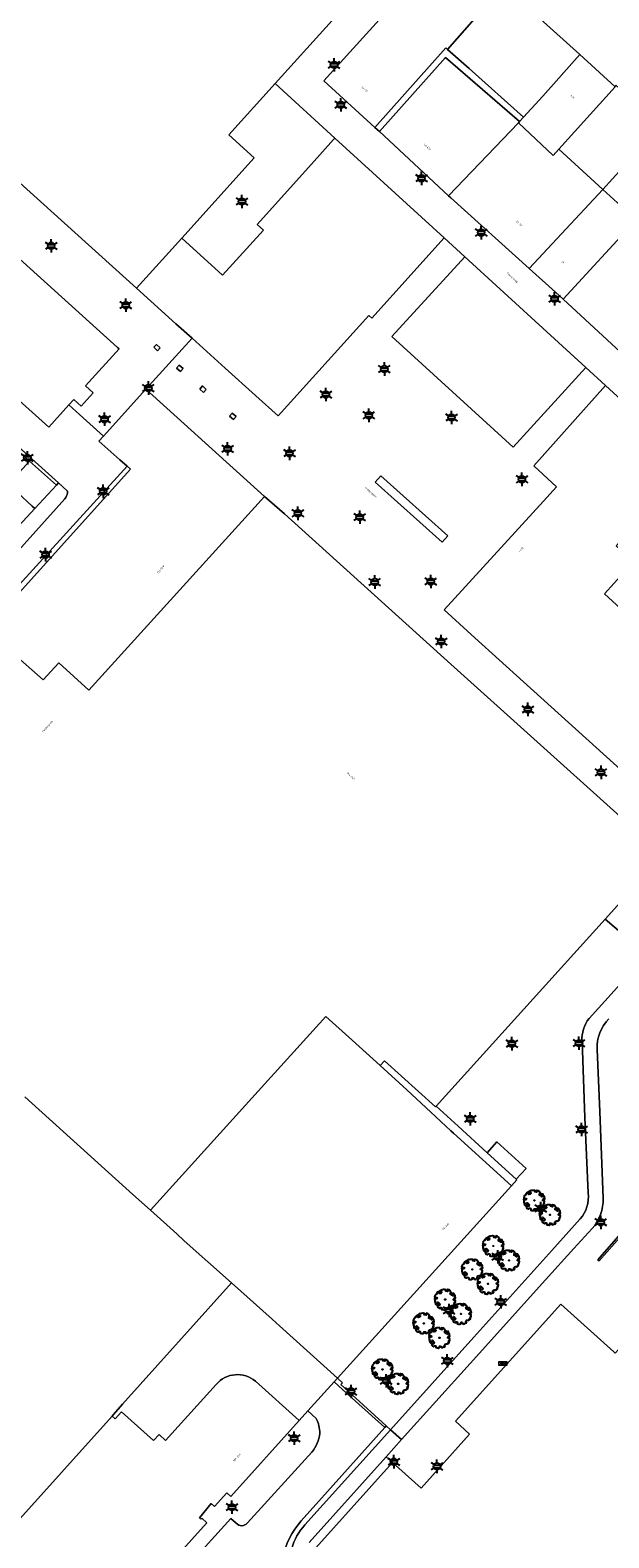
# Model space of a CAD drawing. Extents: x 105780 to 185197, y 477999 to 525027.
# Tile 394 of 562: x 107737 to 107845, y 479484 to 479766. Entities that reach past the tile are written whole.
import ezdxf
from ezdxf.enums import TextEntityAlignment as Align

# ---------------------------------------------------------------- set-up
doc = ezdxf.new("R2010")
doc.units = 0
for name, color, linetype, lineweight in [('B-GV-GR-BOOM-S', 252, 'Continuous', 25), ('B-RO-IE-MEUBILAIR_WEGMEUBILAIR-S', 252, 'Continuous', 25), ('B-RO-IE-TERREINAFSCHEIDING_KUNSTMATIG_SCHUTTING-G', 252, 'IE-TERREINAFSCHEIDING-KUNSTMATIG-DICHT', 18), ('B-XX-KG-KADASTRAAL_BEBOUWING-G', 252, 'Continuous', 20), ('B1-WE-OG-BEBOUWING-T18', 7, 'Continuous', 18), ('B1-WE-OG-TERREIN_ERF-GV', 252, 'Continuous', 18), ('B1-WE-OG-TOPOGRAFIE-T18', 10, 'Continuous', 18), ('B1-WE-VH-VERHARDING_ASFALT-GV', 252, 'Continuous', 18), ('B1-WE-VH-VERHARDING_BETON-GV', 252, 'Continuous', 18), ('B1-WE-VH-VERHARDING_BETONSTRAATSTEEN-GV', 252, 'Continuous', 18), ('B1-WE-VH-VERHARDING_OPEN-GV', 252, 'Continuous', 18), ('B1-WE-VH-VERHARDING_SIERBESTRATING-GV', 252, 'Continuous', 18), ('B1-WE-VH-VERHARDING_STRAATBAKSTEEN-GV', 252, 'Continuous', 18), ('Default', 7, 'Continuous', 0)]:
    doc.layers.add(name, color=color, linetype=linetype, lineweight=lineweight)
doc.styles.add('NLCS-ISO', font='NLCS-ISO.ttf')
doc.styles.add('NLCS-ISO-M200-T18', font='NLCS-ISO.ttf', dxfattribs={"height": 0.36})
doc.linetypes.add('IE-TERREINAFSCHEIDING-KUNSTMATIG-DICHT', pattern='A,8,-1,[82,NLCS.SHX,S=0.75,R=90,X=0,Y=0],-1', length=10)

# ---------------------------------------------------------------- blocks, each defined once
blk = doc.blocks.new('B-SIE-WEG_LICHTMAST-SO')
at = {"ltscale": 0.1}
for p, q in [((-1.1, 0.63), (-2.19, 1.27)), ((0, 1.27), (0, 2.53)), ((1.1, 0.63), (2.19, 1.27)), ((-1.1, -0.63), (-2.19, -1.27)), ((0, -1.27), (0, -2.53)), ((1.1, -0.63), (2.19, -1.27))]:
    blk.add_line(p, q, dxfattribs=at)
at = {"flags": 128}
for points in [[(-1.16, 0.5), (1.16, 0.5)], [(-1.16, -0.5), (1.16, -0.5)]]:
    blk.add_lwpolyline(points, dxfattribs=at)
at = {"ltscale": 0.1}
blk.add_circle((0, 0), 1.27, dxfattribs=at)
at = {"style": 'NLCS-ISO'}
blk.add_attdef('TYPE', text='', height=1.8, dxfattribs=at).set_placement((0, 2.53), align=Align.BOTTOM_CENTER)
blk = doc.blocks.new('B-SGR-BOOM_06')
at = {"linetype": 'Continuous', "flags": 128}
blk.add_lwpolyline([(1.08, 1.41), (1.01, 1.58), (0.88, 1.63), (0.78, 1.81), (0.51, 1.88), (0.34, 1.81), (0.44, 1.71), (0.43, 1.52), (0.09, 1.59), (0.14, 1.73), (0.07, 1.88), (-0.06, 1.84), (-0.19, 1.88), (-0.46, 1.86), (-0.6, 1.79), (-0.78, 1.83), (-1.02, 1.64), (-0.85, 1.56), (-0.8, 1.46), (-0.63, 1.37), (-0.8, 1.16), (-1.02, 1.11), (-1.17, 1.24), (-1.05, 1.29), (-1.15, 1.54), (-1.45, 1.37), (-1.6, 1.21), (-1.52, 1.14), (-1.6, 1.01), (-1.77, 0.94), (-1.89, 0.82), (-2, 0.49), (-1.55, 0.37), (-1.48, 0.22), (-1.6, 0.12), (-1.8, 0.12), (-1.84, 0.22), (-2.04, 0.15), (-1.9, -0.07), (-1.97, -0.15), (-1.89, -0.22), (-1.95, -0.4), (-1.81, -0.47), (-1.89, -0.62), (-1.77, -0.64), (-1.72, -0.68), (-1.85, -0.84), (-1.57, -1.07), (-1.47, -0.97), (-1.38, -0.79), (-1.45, -0.7), (-1.37, -0.47), (-1.25, -0.54), (-1.12, -0.7), (-1, -0.8), (-1.12, -1.12), (-1.37, -1.17), (-1.47, -1.36), (-1.33, -1.51), (-1.13, -1.56), (-1.11, -1.61), (-1.08, -1.66), (-0.93, -1.49), (-0.73, -1.49), (-0.63, -1.56), (-0.68, -1.71), (-0.68, -1.84), (-0.46, -1.89), (-0.24, -1.88), (-0.19, -1.98), (-0.09, -1.86), (0.04, -1.79), (-0.02, -1.6), (0.11, -1.56), (0.31, -1.61), (0.34, -1.84), (0.46, -1.83), (0.58, -1.89), (0.83, -1.69), (0.95, -1.74), (0.93, -1.66), (1.06, -1.59), (0.96, -1.49), (0.85, -1.46), (1.03, -1.29), (1.05, -1.19), (1.26, -1.14), (1.42, -1.22), (1.51, -1.12), (1.51, -1.05), (1.65, -1.05), (1.65, -0.95), (1.78, -0.91), (1.78, -0.82), (1.63, -0.82), (1.82, -0.64), (1.7, -0.57), (1.85, -0.62), (1.9, -0.5), (1.82, -0.37), (1.93, -0.18), (1.87, -0.1), (1.7, -0.1), (1.5, 0.03), (1.63, 0.12), (1.75, 0.34), (1.82, 0.24), (1.95, 0.29), (1.87, 0.57), (1.88, 0.75), (1.8, 0.79), (1.67, 1.06), (1.53, 1.21), (1.35, 1.04), (1.47, 0.97), (1.57, 0.72), (1.41, 0.69), (1.33, 0.85), (1.2, 0.82), (1.06, 0.92), (0.9, 1.01), (0.98, 1.07), (0.93, 1.17), (1.01, 1.27), (1.15, 1.22), (1.26, 1.29)], close=True, dxfattribs=at)
blk.add_circle((0, 0), 0.06)
at = {"style": 'NLCS-ISO'}
blk.add_attdef('SOORT', text='', height=0.3, dxfattribs=at).set_placement((0, -0.36), align=Align.TOP_CENTER)
blk = doc.blocks.new('N-SKL-ET_OV_PUTKAST-SO')
at = {"ltscale": 0.5}
for points in [[(0, 0.375), (-0.375, 0), (0, -0.375)], [(0, 0.375), (-0.375, 0), (0, -0.375)], [(0.75, 0.375), (0.375, 0), (0.75, -0.375)], [(0.75, 0.375), (0.375, 0), (0.75, -0.375)]]:
    blk.add_hatch(color=256, dxfattribs=at).paths.add_polyline_path(points)
for p, q in [((-0.75, 0.375), (0, -0.375)), ((0, 0.375), (-0.75, -0.375)), ((0, 0.375), (0.75, -0.375)), ((0.75, 0.375), (0, -0.375))]:
    blk.add_line(p, q, dxfattribs=at)
at = {"ltscale": 0.5, "flags": 128}
for points in [[(-0.75, 0.375), (0, 0.375), (0, -0.375), (-0.75, -0.375)], [(0, 0.375), (0.75, 0.375), (0.75, -0.375), (0, -0.375)]]:
    blk.add_lwpolyline(points, close=True, dxfattribs=at)

msp = doc.modelspace()

# ---------------------------------------------------------------- linework, layer by layer
at = {"layer": 'B-RO-IE-TERREINAFSCHEIDING_KUNSTMATIG_SCHUTTING-G', "flags": 128}
msp.add_lwpolyline([(107847.614, 479540.588), (107847.345, 479540.797), (107843.025, 479535.909), (107843.258, 479535.69)], close=True, dxfattribs=at)
at = {"layer": 'B-XX-KG-KADASTRAAL_BEBOUWING-G', "flags": 128}
for points in [[(107811.019, 479787.938), (107783.395, 479812.869), (107779.45, 479808.498), (107760.032, 479826.024), (107763.96, 479830.377), (107752.952, 479840.312), (107748.96, 479835.92), (107739.323, 479825.318), (107695.137, 479776.707), (107693.482, 479774.902), (107756.527, 479717.999), (107765.011, 479727.354), (107778.613, 479742.423), (107773.832, 479746.738), (107782.513, 479756.356)], [(107824.775, 479775.207), (107825.178, 479775.653), (107816.071, 479783.872), (107791.69, 479756.856), (107801.213, 479748.099), (107814.56, 479763.03), (107814.871, 479762.752), (107819.865, 479768.432), (107819.268, 479768.981)], [(107828.131, 479749.007), (107828.334, 479749.22), (107814.455, 479761.235), (107802.072, 479747.381), (107815.053, 479735.306)], [(107846.265, 479755.711), (107839.683, 479761.801), (107832.703, 479753.971), (107829.108, 479750.042), (107828.334, 479749.22), (107828.131, 479749.007), (107834.644, 479742.854), (107835.713, 479744.037)], [(107854.855, 479748.52), (107846.506, 479755.978), (107846.429, 479756.046), (107846.265, 479755.711), (107835.713, 479744.037), (107844.006, 479736.485)], [(107844.006, 479736.485), (107835.713, 479744.037), (107834.644, 479742.854), (107828.131, 479749.007), (107815.053, 479735.306), (107815.485, 479734.916), (107830.154, 479721.694)], [(107763.913, 479711.345), (107766.944, 479708.615), (107773.137, 479703.037), (107778.827, 479697.912), (107778.937, 479697.813), (107783.105, 479694.059), (107800.084, 479712.909), (107800.69, 479712.356), (107814.194, 479727.42), (107793.73, 479746.111), (107793.498, 479745.854), (107789.358, 479741.267), (107779.159, 479729.969), (107780.341, 479728.902), (107772.689, 479720.424), (107765.011, 479727.354), (107756.527, 479717.999)], [(107860.375, 479744.85), (107860.223, 479744.868), (107859.694, 479746.618), (107858.604, 479746.215), (107858.356, 479747.408), (107856.931, 479747.369), (107855.517, 479748.409), (107855.31, 479748.113), (107854.855, 479748.52), (107844.006, 479736.485), (107848.791, 479732.127)], [(107881.625, 479725.491), (107881.854, 479725.744), (107872.041, 479733.199), (107871.825, 479732.989), (107869.804, 479734.909), (107868.603, 479735.866), (107869.437, 479736.8), (107860.988, 479744.779), (107860.375, 479744.85), (107848.791, 479732.127), (107850.246, 479730.801), (107836.543, 479715.959), (107856.379, 479697.646), (107863.082, 479704.972)], [(107848.791, 479732.127), (107844.006, 479736.485), (107830.154, 479721.694), (107835.074, 479717.275), (107836.543, 479715.959), (107850.246, 479730.801)], [(107818.084, 479723.867), (107804.41, 479708.961), (107827.152, 479688.205), (107840.763, 479703.153)], [(107736.992, 479677.166), (107734.314, 479679.656), (107734.612, 479680.214), (107734.638, 479681.06), (107734.319, 479681.628), (107733.616, 479682.103), (107733.339, 479682.17), (107736.465, 479685.594), (107696.264, 479721.676), (107695.251, 479720.568), (107694.518, 479721.214), (107689.355, 479715.47), (107686.086, 479713.881), (107685.983, 479713.981), (107677.06, 479704.026), (107723.911, 479662.099), (107737.469, 479676.722)], [(107760.256, 479707.472), (107759.757, 479706.918), (107760.487, 479706.257), (107760.979, 479706.821)], [(107764.551, 479703.587), (107764.065, 479703.019), (107764.781, 479702.371), (107765.284, 479702.939)], [(107780.508, 479678.961), (107758.305, 479699.084), (107750.319, 479690.272), (107749.488, 479689.355), (107753.423, 479685.839), (107754.755, 479684.649), (107755.403, 479684.07), (107728.258, 479654.019), (107739.028, 479644.568), (107741.945, 479647.787), (107747.606, 479642.657)], [(107768.882, 479699.679), (107768.392, 479699.103), (107769.11, 479698.453), (107769.615, 479699.018)], [(107844.505, 479699.734), (107831.012, 479684.681), (107835.297, 479680.771), (107832.845, 479678.085), (107814.233, 479657.692), (107819.998, 479652.489), (107829.108, 479644.254), (107851.179, 479624.302), (107859.685, 479616.613), (107870.182, 479628.213), (107874.57, 479633.061), (107864.784, 479641.908), (107844.266, 479660.725), (107849.755, 479666.734), (107846.483, 479669.723), (107860.528, 479685.1)], [(107775.241, 479693.942), (107774.483, 479694.609), (107773.988, 479694.039), (107774.726, 479693.371)], [(107765.493, 479539.48), (107774.369, 479531.602), (107782.002, 479524.745), (107783.335, 479523.543), (107794.243, 479513.704), (107826.843, 479549.784), (107815.968, 479559.608), (107815.468, 479560.06), (107811.71, 479563.568), (107807.207, 479567.773), (107802.215, 479572.287), (107796.955, 479577.044), (107792.046, 479581.483), (107782.392, 479570.873), (107781.722, 479570.13), (107759.132, 479545.212), (107764.081, 479540.753)]]:
    msp.add_lwpolyline(points, close=True, dxfattribs=at)
for points in [[(107694.182, 479733.169), (107740.126, 479691.96), (107743.855, 479696.117), (107744.756, 479697.122), (107746.129, 479695.89), (107746.135, 479695.885), (107748.387, 479698.375), (107746.942, 479699.671), (107753.254, 479706.65), (107753.002, 479706.877), (107699.175, 479755.468)], [(107735.597, 479566.458), (107755.855, 479548.164), (107759.132, 479545.212), (107781.722, 479570.13), (107782.392, 479570.873), (107792.046, 479581.483), (107796.955, 479577.044), (107802.215, 479572.287), (107803.043, 479573.203), (107812.604, 479564.557), (107812.716, 479564.681), (107844.428, 479599.749), (107855.255, 479611.722), (107846.61, 479619.515), (107815.496, 479647.508), (107784.286, 479675.712), (107780.508, 479678.961), (107747.606, 479642.657), (107741.945, 479647.787), (107739.028, 479644.568), (107728.258, 479654.019)], [(107732.978, 479485.484), (107751.956, 479506.62), (107752.204, 479506.896), (107753.913, 479508.815), (107774.369, 479531.602), (107765.493, 479539.48), (107764.081, 479540.753), (107759.132, 479545.212), (107755.855, 479548.164), (107735.597, 479566.458)], [(107846.044, 479518.646), (107836.1, 479527.576), (107816.339, 479505.631), (107818.991, 479503.206), (107809.903, 479493.071), (107804.553, 479497.904), (107789.569, 479481.268)], [(107751.956, 479506.62), (107732.978, 479485.484), (107719.322, 479470.28), (107719.77, 479469.876), (107718.967, 479468.985), (107722.89, 479465.451), (107721.384, 479463.779), (107736.726, 479449.957), (107769.737, 479486.6), (107768.764, 479487.477), (107768.603, 479487.299), (107768.351, 479487.527), (107770.555, 479490.198), (107771.187, 479489.629), (107773.496, 479492.192), (107774.202, 479491.556), (107787.019, 479505.784), (107778.862, 479513.133)], [(107771.484, 479512.538), (107761.986, 479502.029), (107760.781, 479503.158), (107759.723, 479502.004), (107753.713, 479507.419), (107752.528, 479506.105), (107751.956, 479506.62)]]:
    msp.add_lwpolyline(points, dxfattribs=at)
msp.add_lwpolyline([(107778.862, 479513.133, 0.4124489), (107771.484, 479512.538)], format="xyb", dxfattribs=at)
at = {"layer": 'B1-WE-OG-TERREIN_ERF-GV', "flags": 128}
for points in [[(107839.683, 479761.801), (107824.775, 479775.207), (107819.268, 479768.981), (107819.865, 479768.432), (107814.871, 479762.752), (107818.907, 479759.149), (107829.108, 479750.042), (107832.703, 479753.971)], [(107814.455, 479761.235), (107828.334, 479749.22), (107829.108, 479750.042), (107818.907, 479759.149), (107814.871, 479762.752), (107814.56, 479763.03), (107801.213, 479748.099), (107802.072, 479747.381)], [(107736.465, 479685.594), (107733.339, 479682.17), (107733.616, 479682.103), (107734.319, 479681.628), (107734.638, 479681.06), (107734.612, 479680.214), (107734.314, 479679.656), (107736.992, 479677.166), (107737.469, 479676.722), (107741.537, 479681.109)]]:
    msp.add_lwpolyline(points, close=True, dxfattribs=at)
for points in [[(107774.369, 479531.602), (107753.913, 479508.815), (107752.204, 479506.896), (107751.956, 479506.62), (107752.528, 479506.105), (107753.713, 479507.419), (107759.723, 479502.004), (107760.781, 479503.158), (107761.986, 479502.029), (107771.484, 479512.538)], [(107778.862, 479513.133), (107787.019, 479505.784), (107788.643, 479507.564), (107793.597, 479512.995), (107794.243, 479513.704), (107783.335, 479523.543), (107782.002, 479524.745), (107774.369, 479531.602)]]:
    msp.add_lwpolyline(points, dxfattribs=at)
at = {"layer": 'B1-WE-OG-TERREIN_ERF-GV'}
msp.add_lwpolyline([(107771.484, 479512.538, -0.4124489), (107778.862, 479513.133)], format="xyb", dxfattribs=at)
at = {"layer": 'B1-WE-VH-VERHARDING_ASFALT-GV', "flags": 128}
for points in [[(107787.383, 479486.949), (107790.751, 479490.681), (107803.098, 479504.452), (107795.154, 479511.595)], [(107795.154, 479511.595), (107793.597, 479512.995), (107788.643, 479507.564), (107790.239, 479506.129)], [(107789.413, 479499.856), (107777.336, 479486.579)], [(107775.227, 479486.523), (107774.236, 479487.42), (107741.68, 479451.477), (107739.666, 479449.267)]]:
    msp.add_lwpolyline(points, dxfattribs=at)
at = {"layer": 'B1-WE-VH-VERHARDING_ASFALT-GV'}
for points in [[(107790.239, 479506.129, -0.1249648), (107790.89, 479503.367)], [(107790.89, 479503.367, -0.1540274), (107789.413, 479499.856)], [(107777.336, 479486.579, -0.4627671), (107775.227, 479486.523)], [(107783.927, 479480.011, -0.1276254), (107787.383, 479486.949)]]:
    msp.add_lwpolyline(points, format="xyb", dxfattribs=at)
at = {"layer": 'B1-WE-VH-VERHARDING_BETON-GV', "flags": 128}
msp.add_lwpolyline([(107794.243, 479513.704), (107793.597, 479512.995), (107795.154, 479511.595), (107803.098, 479504.452), (107803.355, 479504.759), (107794.868, 479512.498), (107795.186, 479512.851)], close=True, dxfattribs=at)
at = {"layer": 'B1-WE-VH-VERHARDING_BETONSTRAATSTEEN-GV', "flags": 128}
for points in [[(107811.019, 479787.938), (107782.513, 479756.356), (107793.73, 479746.111), (107814.194, 479727.42), (107818.084, 479723.867), (107840.763, 479703.153), (107844.505, 479699.734), (107860.528, 479685.1)], [(107856.379, 479697.646), (107836.543, 479715.959), (107835.074, 479717.275), (107830.154, 479721.694), (107815.485, 479734.916), (107815.053, 479735.306), (107802.072, 479747.381), (107801.213, 479748.099), (107791.69, 479756.856), (107816.071, 479783.872)], [(107733.255, 479661.023), (107754.755, 479684.649), (107753.423, 479685.839), (107749.488, 479689.355), (107750.319, 479690.272), (107745.23, 479694.884), (107743.855, 479696.117), (107740.126, 479691.96), (107694.182, 479733.169)], [(107695.944, 479722.82), (107741.902, 479681.504), (107743.596, 479679.986), (107743.615, 479679.661), (107743.542, 479679.349), (107743.393, 479679.105), (107743.303, 479678.774), (107743.101, 479678.51), (107729.984, 479663.944)], [(107849.755, 479666.734), (107844.266, 479660.725), (107864.784, 479641.908)]]:
    msp.add_lwpolyline(points, dxfattribs=at)
for points in [[(107793.73, 479746.111), (107782.513, 479756.356), (107773.832, 479746.738), (107778.613, 479742.423), (107765.011, 479727.354), (107772.689, 479720.424), (107780.341, 479728.902), (107779.159, 479729.969), (107789.358, 479741.267), (107793.498, 479745.854)], [(107694.518, 479721.214), (107695.251, 479720.568), (107696.264, 479721.676), (107736.465, 479685.594), (107741.537, 479681.109), (107741.902, 479681.504), (107695.944, 479722.82)], [(107755.403, 479684.07), (107754.755, 479684.649), (107733.255, 479661.023), (107724.225, 479651.1), (107725.043, 479650.461), (107728.258, 479654.019)], [(107741.902, 479681.504), (107741.537, 479681.109), (107737.469, 479676.722), (107723.911, 479662.099), (107725.985, 479659.84), (107726.491, 479660.176), (107727.008, 479660.64), (107729.984, 479663.944), (107743.101, 479678.51), (107743.303, 479678.774), (107743.393, 479679.105), (107743.542, 479679.349), (107743.615, 479679.661), (107743.596, 479679.986)]]:
    msp.add_lwpolyline(points, close=True, dxfattribs=at)
at = {"layer": 'B1-WE-VH-VERHARDING_OPEN-GV', "flags": 128}
msp.add_lwpolyline([(107827.731, 479550.988), (107829.598, 479553.035), (107824.124, 479558.028), (107822.276, 479555.963)], close=True, dxfattribs=at)
at = {"layer": 'B1-WE-VH-VERHARDING_SIERBESTRATING-GV', "flags": 128}
msp.add_lwpolyline([(107802.33, 479682.853), (107801.263, 479681.66), (107813.876, 479670.384), (107814.942, 479671.577)], close=True, dxfattribs=at)
at = {"layer": 'B1-WE-VH-VERHARDING_STRAATBAKSTEEN-GV', "flags": 128}
for points in [[(107693.482, 479774.902), (107692.069, 479773.332), (107683.869, 479765.808), (107690.49, 479766.214), (107698.968, 479758.6), (107699.175, 479755.468), (107753.002, 479706.877), (107753.254, 479706.65), (107746.942, 479699.671), (107748.387, 479698.375), (107746.135, 479695.885), (107746.129, 479695.89), (107744.756, 479697.122), (107743.855, 479696.117), (107745.23, 479694.884), (107750.319, 479690.272), (107758.305, 479699.084), (107766.944, 479708.615), (107763.913, 479711.345), (107756.527, 479717.999)], [(107760.256, 479707.472), (107760.979, 479706.821), (107760.487, 479706.257), (107759.757, 479706.918)], [(107764.551, 479703.587), (107765.284, 479702.939), (107764.781, 479702.371), (107764.065, 479703.019)], [(107768.882, 479699.679), (107769.615, 479699.018), (107769.11, 479698.453), (107768.392, 479699.103)], [(107775.241, 479693.942), (107774.726, 479693.371), (107773.988, 479694.039), (107774.483, 479694.609)], [(107813.876, 479670.384), (107801.263, 479681.66), (107802.33, 479682.853), (107814.942, 479671.577)], [(107822.276, 479555.963), (107816.821, 479560.938), (107812.716, 479564.681), (107812.604, 479564.557), (107803.043, 479573.203), (107802.215, 479572.287), (107807.207, 479567.773), (107811.71, 479563.568), (107815.468, 479560.06), (107815.968, 479559.608), (107826.843, 479549.784), (107827.846, 479550.883), (107827.731, 479550.988)], [(107847.614, 479540.588), (107843.258, 479535.69), (107843.025, 479535.909), (107847.345, 479540.797)]]:
    msp.add_lwpolyline(points, close=True, dxfattribs=at)
for points in [[(107824.775, 479775.207), (107839.683, 479761.801), (107846.265, 479755.711)], [(107851.179, 479624.302), (107829.108, 479644.254), (107819.998, 479652.489), (107814.233, 479657.692), (107832.845, 479678.085), (107835.297, 479680.771), (107831.012, 479684.681), (107844.505, 479699.734), (107840.763, 479703.153), (107827.152, 479688.205), (107804.41, 479708.961), (107818.084, 479723.867), (107814.194, 479727.42), (107800.69, 479712.356), (107800.084, 479712.909), (107783.105, 479694.059), (107778.937, 479697.813), (107778.827, 479697.912), (107773.137, 479703.037), (107766.944, 479708.615), (107758.305, 479699.084), (107780.508, 479678.961), (107784.286, 479675.712), (107815.496, 479647.508), (107846.61, 479619.515)], [(107867.123, 479614.861), (107875.18, 479623.725), (107870.182, 479628.213), (107859.685, 479616.613), (107855.255, 479611.722), (107844.428, 479599.749), (107849.454, 479595.422), (107852.139, 479593.022), (107867.906, 479610.375)], [(107852.139, 479593.022), (107849.454, 479595.422), (107844.428, 479599.749), (107812.716, 479564.681), (107816.821, 479560.938), (107822.276, 479555.963), (107824.124, 479558.028), (107829.598, 479553.035), (107827.731, 479550.988), (107827.846, 479550.883), (107826.843, 479549.784), (107794.243, 479513.704), (107795.186, 479512.851), (107794.868, 479512.498), (107803.355, 479504.759), (107804.168, 479504.018), (107819.78, 479521.426), (107834.382, 479537.62), (107839.727, 479543.56)], [(107854.234, 479591.194), (107852.139, 479593.022), (107846.078, 479586.323), (107841.393, 479581.128)], [(107841.393, 479581.128), (107846.078, 479586.323), (107852.139, 479593.022)], [(107840.076, 479576.859), (107840.628, 479562.54), (107841.219, 479548.428)], [(107841.219, 479548.428), (107840.628, 479562.54), (107840.076, 479576.859)], [(107844.022, 479547.401), (107843.383, 479563.663), (107842.908, 479575.339)], [(107842.908, 479575.339), (107843.383, 479563.663), (107844.022, 479547.401)], [(107839.727, 479543.56), (107834.382, 479537.62), (107819.78, 479521.426), (107804.168, 479504.018), (107806.251, 479502.189), (107819.106, 479516.458), (107833.202, 479532.119), (107838.519, 479538.019), (107841.959, 479541.753)], [(107841.959, 479541.753), (107838.519, 479538.019), (107833.202, 479532.119), (107819.106, 479516.458), (107806.251, 479502.189), (107803.368, 479498.988), (107804.553, 479497.904), (107809.903, 479493.071), (107818.991, 479503.206), (107816.339, 479505.631), (107836.1, 479527.576), (107846.044, 479518.646), (107846.291, 479518.411), (107849.007, 479521.408), (107849.19, 479521.161), (107850.463, 479522.103), (107851.616, 479522.956), (107851.452, 479523.177)], [(107790.239, 479506.129), (107788.643, 479507.564), (107787.019, 479505.784), (107774.202, 479491.556), (107773.496, 479492.192), (107771.187, 479489.629), (107770.555, 479490.198), (107768.351, 479487.527), (107768.603, 479487.299), (107768.764, 479487.477), (107769.737, 479486.6), (107736.726, 479449.957), (107721.384, 479463.779)], [(107804.168, 479504.018), (107803.355, 479504.759), (107803.098, 479504.452), (107790.751, 479490.681), (107787.383, 479486.949)], [(107788.121, 479486.214), (107804.168, 479504.018)], [(107788.915, 479482.883), (107803.368, 479498.988), (107806.251, 479502.189), (107804.168, 479504.018), (107788.121, 479486.214)], [(107777.336, 479486.579), (107789.413, 479499.856)], [(107787.411, 479435.834), (107787.676, 479435.59), (107788.772, 479436.807), (107791.965, 479440.348), (107780.999, 479450.229), (107781.37, 479450.642), (107794.395, 479465.133), (107793.209, 479466.161), (107799.092, 479472.689), (107796.393, 479475.121), (107793.615, 479477.624), (107789.569, 479481.268), (107804.553, 479497.904), (107803.368, 479498.988), (107788.915, 479482.883)], [(107739.666, 479449.267), (107741.68, 479451.477), (107774.236, 479487.42), (107775.227, 479486.523)]]:
    msp.add_lwpolyline(points, dxfattribs=at)
at = {"layer": 'B1-WE-VH-VERHARDING_STRAATBAKSTEEN-GV'}
for points in [[(107841.393, 479581.128, 0.1857813), (107840.076, 479576.859)], [(107840.076, 479576.859, -0.1857813), (107841.393, 479581.128)], [(107842.908, 479575.339, -0.2064715), (107845.105, 479581.079)], [(107845.105, 479581.079, 0.2064715), (107842.908, 479575.339)], [(107841.219, 479548.428, -0.2173223), (107839.727, 479543.56)], [(107839.727, 479543.56, 0.2173223), (107841.219, 479548.428)], [(107841.959, 479541.753, 0.1917733), (107844.022, 479547.401)], [(107844.022, 479547.401, -0.1917733), (107841.959, 479541.753)], [(107790.89, 479503.367, 0.1249648), (107790.239, 479506.129)], [(107789.413, 479499.856, 0.1540274), (107790.89, 479503.367)], [(107775.227, 479486.523, 0.4627671), (107777.336, 479486.579)], [(107787.383, 479486.949, 0.1276254), (107783.927, 479480.011)], [(107785.63, 479481.787, -0.1167923), (107788.121, 479486.214)], [(107788.121, 479486.214, 0.1167923), (107785.63, 479481.787)]]:
    msp.add_lwpolyline(points, format="xyb", dxfattribs=at)

# ---------------------------------------------------------------- block references
at = {"layer": 'B-GV-GR-BOOM-S', "linetype": 'Continuous', "lineweight": 0}
for p in [(107831.138, 479547.035), (107834.088, 479544.333), (107823.448, 479538.484), (107826.398, 479535.781), (107819.503, 479534.096), (107822.452, 479531.394), (107814.421, 479528.445), (107810.408, 479523.983), (107817.37, 479525.743), (107813.358, 479521.281), (107802.652, 479515.358), (107805.601, 479512.656)]:
    msp.add_blockref('B-SGR-BOOM_06', p, dxfattribs=at)
at = {"layer": 'B-RO-IE-MEUBILAIR_WEGMEUBILAIR-S', "xscale": 0.5, "yscale": 0.5, "zscale": 0.5}
for p in [(107793.572, 479759.873), (107794.83, 479752.37), (107809.98, 479738.603), (107776.311, 479734.246), (107821.162, 479728.413), (107740.541, 479725.95), (107754.526, 479714.806), (107834.933, 479716.015), (107803.006, 479702.852), (107758.756, 479699.292), (107792.047, 479698.066), (107800.093, 479694.182), (107750.549, 479693.442), (107815.606, 479693.766), (107736.066, 479686.208), (107773.621, 479687.894), (107785.227, 479687.062), (107750.293, 479679.929), (107828.806, 479682.184), (107786.786, 479675.811), (107798.382, 479675.086), (107739.488, 479668.066), (107801.202, 479662.925), (107811.71, 479663.018), (107813.664, 479651.777), (107829.916, 479639.055), (107843.634, 479627.257), (107826.915, 479576.406), (107839.506, 479576.491), (107819.112, 479562.323), (107839.992, 479560.328), (107832.347, 479545.505), (107843.587, 479542.931), (107824.268, 479536.466), (107824.819, 479528.005), (107815.143, 479526.384), (107814.813, 479516.952), (107803.345, 479513.224), (107796.755, 479511.227), (107786.103, 479502.458), (107804.791, 479498.046), (107812.878, 479497.186), (107774.439, 479489.54)]:
    msp.add_blockref('B-SIE-WEG_LICHTMAST-SO', p, dxfattribs=at)
at = {"layer": 'Default', "color": 1, "linetype": 'Continuous', "lineweight": 0}
msp.add_blockref('N-SKL-ET_OV_PUTKAST-SO', (107825.247, 479516.446), dxfattribs=at)

# ---------------------------------------------------------------- texts
at = {"layer": 'B1-WE-OG-BEBOUWING-T18', "style": 'NLCS-ISO-M200-T18'}
for s, rotation, p in [('49-51', 317.4, (107799.3, 479755.292)), ('656', 317.6, (107838.301, 479753.858)), ('43-47F', 317.1, (107811.066, 479744.478)), ('33-39', 317.7, (107828.285, 479730.15)), ('31', 319.9, (107836.481, 479722.875)), ('1-110', 47.6, (107828.614, 479668.999)), ('133-260', 50.9, (107761.037, 479665.26)), ('114-245', 317.3, (107796.735, 479626.562)), ('10-266', 47.9, (107814.555, 479542.151)), ('300-366', 48, (107775.37, 479498.829))]:
    msp.add_text(s, height=0.36, rotation=rotation, dxfattribs=at).set_placement(p, align=Align.MIDDLE)
at = {"layer": 'B1-WE-OG-TOPOGRAFIE-T18', "style": 'NLCS-ISO-M200-T18'}
for s, rotation, p in [('Tussenweg', 317.6, (107826.952, 479719.989)), ('Polderplein', 317.9, (107800.466, 479679.714)), ('Polderplein', 48, (107739.87, 479635.815))]:
    msp.add_text(s, height=0.36, rotation=rotation, dxfattribs=at).set_placement(p, align=Align.MIDDLE)

doc.saveas('drawing.dxf')
